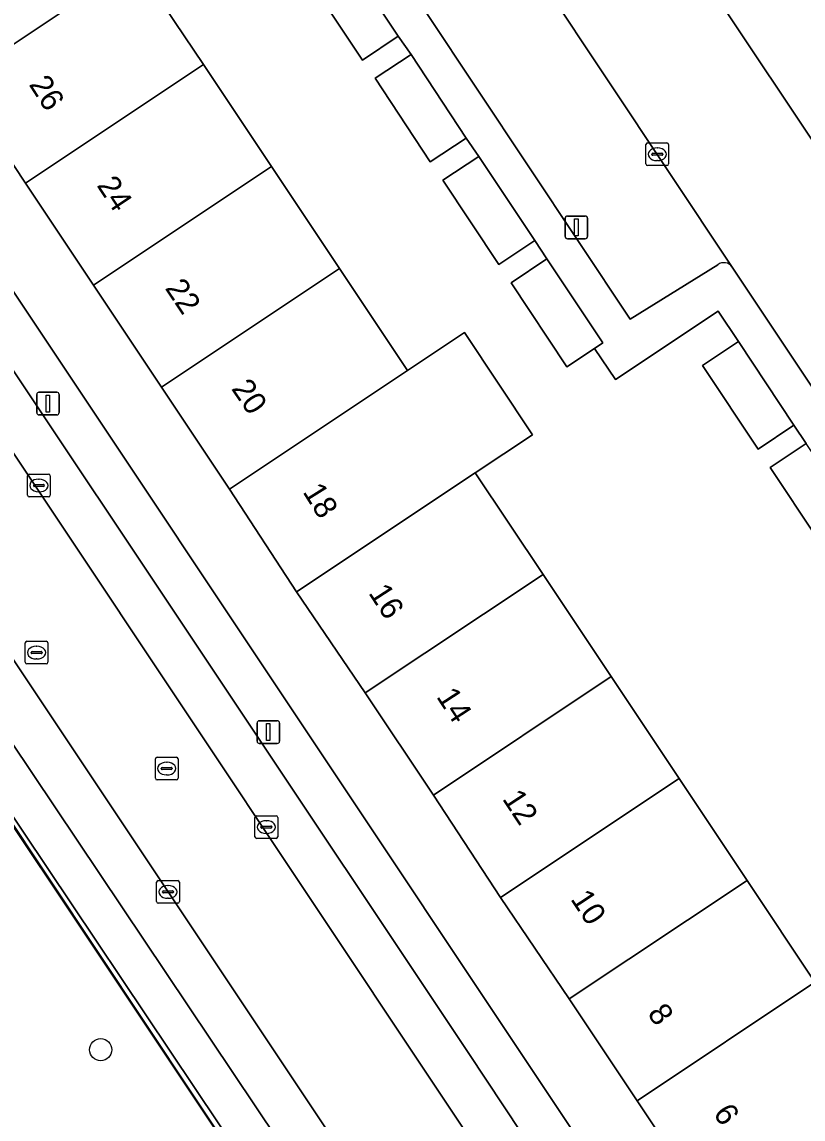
# Model space of a CAD drawing. Extents: x 158352 to 159489, y 383828 to 384603.
# Drawn here: x 158703.73 to 158738.14, y 384208.09 to 384256.39 of the extents above; entities that cross this region are included whole.
import ezdxf

# ---------------------------------------------------------------- set-up
doc = ezdxf.new("R2010")
doc.units = 0
for name, color, linetype in [('IMGEO_Boom', 7, 'Continuous'), ('IMGEO_Erf', 7, 'Continuous'), ('IMGEO_Groenvoorziening', 7, 'Continuous'), ('IMGEO_Hek', 7, 'Continuous'), ('IMGEO_Kolk', 7, 'Continuous'), ('IMGEO_Lichtmast', 7, 'Continuous'), ('IMGEO_Pand', 7, 'Continuous'), ('IMGEO_Pand_nummerreeks', 7, 'Continuous'), ('IMGEO_Parkeervlak_open', 7, 'Continuous'), ('IMGEO_Rijbaan_lokaal_open', 7, 'Continuous'), ('IMGEO_Rioolput', 7, 'Continuous'), ('IMGEO_Voetpad_open', 7, 'Continuous')]:
    doc.layers.add(name, color=color, linetype=linetype)

msp = doc.modelspace()

# ---------------------------------------------------------------- linework, layer by layer
at = {"layer": 'IMGEO_Boom'}
msp.add_circle((158707.199, 384211.143), 0.489, dxfattribs=at)
at = {"layer": 'IMGEO_Erf'}
for points in [[(158661.89, 384306.702), (158737.694, 384193.032)], [(158733.825, 384204.395), (158730.828, 384208.891), (158727.839, 384213.375), (158724.807, 384217.846), (158721.854, 384222.351), (158718.856, 384226.848), (158715.829, 384231.303), (158712.871, 384235.826), (158709.882, 384240.309), (158706.886, 384244.804), (158703.887, 384249.301), (158700.9, 384253.783), (158697.902, 384258.28), (158694.914, 384262.761), (158691.916, 384267.258), (158688.929, 384271.739), (158685.932, 384276.235), (158682.944, 384280.716)], [(158708.724, 384258.995), (158711.728, 384254.524), (158714.726, 384250.027), (158717.723, 384245.532), (158720.712, 384241.049), (158723.233, 384242.722), (158726.221, 384238.219), (158723.7, 384236.546), (158726.689, 384232.066), (158729.688, 384227.57), (158732.677, 384223.089), (158735.68, 384218.598), (158738.665, 384214.113), (158738.748, 384213.988), (158740.737, 384215.314), (158743.534, 384211.122), (158741.545, 384209.795), (158741.664, 384209.617), (158744.664, 384205.122)], [(158738.77, 384233.665), (158736.691, 384236.783), (158738.272, 384237.837), (158737.74, 384238.639), (158736.157, 384237.587), (158733.71, 384241.271), (158735.293, 384242.322), (158734.404, 384243.66), (158729.872, 384240.649), (158728.96, 384242.018), (158727.741, 384241.207), (158725.275, 384244.911), (158726.856, 384245.964), (158726.32, 384246.772), (158724.738, 384245.719), (158722.272, 384249.423), (158723.853, 384250.476), (158723.304, 384251.277), (158721.719, 384250.23), (158719.286, 384253.911), (158720.871, 384254.958), (158720.31, 384255.769), (158718.729, 384254.716), (158716.293, 384258.374)], [(158724.023, 384190.002), (158700.665, 384224.966), (158659.403, 384197.494)]]:
    msp.add_lwpolyline(points, dxfattribs=at)
at = {"layer": 'IMGEO_Groenvoorziening'}
msp.add_lwpolyline([(158693.511, 384243.056), (158691.775, 384241.901), (158694.752, 384237.393), (158696.43, 384234.906), (158700.781, 384228.42), (158702.247, 384226.201), (158715.978, 384205.729), (158715.231, 384205.228), (158716.422, 384203.452), (158717.101, 384203.875), (158723.935, 384193.618), (158723.203, 384193.119), (158724.158, 384191.674), (158726.672, 384193.344)], close=True, dxfattribs=at)
msp.add_lwpolyline([(158659.403, 384197.494), (158700.665, 384224.966), (158724.023, 384190.002), (158724.283, 384190.153), (158690.826, 384240.042), (158682.768, 384234.817), (158681.704, 384236.427), (158678.422, 384234.256), (158680.124, 384231.712), (158670.95, 384225.653), (158669.278, 384228.209), (158662.635, 384223.815)], dxfattribs=at)
at = {"layer": 'IMGEO_Hek'}
msp.add_lwpolyline([(158724.023, 384190.002), (158700.672, 384225.071), (158659.322, 384197.451), (158673.747, 384175.754), (158679.943, 384166.567)], dxfattribs=at)
at = {"layer": 'IMGEO_Kolk'}
for p, q in [((158731.219, 384250.141), (158731.219, 384250.993)), ((158731.294, 384251.067), (158732.146, 384251.067)), ((158732.22, 384250.993), (158732.22, 384250.141)), ((158731.478, 384250.561), (158731.478, 384250.573)), ((158731.916, 384250.524), (158731.518, 384250.524)), ((158731.521, 384250.61), (158731.919, 384250.61)), ((158731.707, 384250.847), (158731.732, 384250.847)), ((158731.962, 384250.573), (158731.962, 384250.561)), ((158732.146, 384250.067), (158731.294, 384250.067)), ((158731.73, 384250.287), (158731.705, 384250.287)), ((158704.051, 384236.484), (158704.903, 384236.484)), ((158703.976, 384235.558), (158703.976, 384236.41)), ((158704.235, 384235.978), (158704.235, 384235.99)), ((158704.278, 384236.027), (158704.676, 384236.027)), ((158704.464, 384236.264), (158704.489, 384236.264)), ((158704.719, 384235.99), (158704.719, 384235.978)), ((158704.977, 384236.41), (158704.977, 384235.558)), ((158704.903, 384235.484), (158704.051, 384235.484)), ((158704.673, 384235.941), (158704.275, 384235.941)), ((158704.487, 384235.704), (158704.462, 384235.704)), ((158713.996, 384220.518), (158713.996, 384221.37)), ((158714.071, 384221.444), (158714.923, 384221.444)), ((158714.298, 384220.987), (158714.696, 384220.987)), ((158714.484, 384221.224), (158714.509, 384221.224)), ((158714.997, 384221.37), (158714.997, 384220.518)), ((158714.255, 384220.938), (158714.255, 384220.95)), ((158714.693, 384220.901), (158714.295, 384220.901)), ((158714.507, 384220.664), (158714.482, 384220.664)), ((158714.739, 384220.95), (158714.739, 384220.938)), ((158714.923, 384220.444), (158714.071, 384220.444)), ((158709.738, 384218.591), (158710.59, 384218.591)), ((158709.663, 384217.665), (158709.663, 384218.517)), ((158709.922, 384218.085), (158709.922, 384218.097)), ((158709.965, 384218.134), (158710.363, 384218.134)), ((158710.151, 384218.371), (158710.176, 384218.371)), ((158710.406, 384218.097), (158710.406, 384218.085)), ((158710.664, 384218.517), (158710.664, 384217.665)), ((158710.59, 384217.591), (158709.738, 384217.591)), ((158710.36, 384218.048), (158709.962, 384218.048)), ((158710.174, 384217.811), (158710.149, 384217.811))]:
    msp.add_line(p, q, dxfattribs=at)
for points in [[(158731.219, 384250.141), (158731.219, 384250.993)], [(158731.294, 384251.067), (158732.146, 384251.067)], [(158732.22, 384250.993), (158732.22, 384250.141)], [(158732.146, 384250.067), (158731.294, 384250.067)], [(158704.051, 384236.484), (158704.903, 384236.484)], [(158703.976, 384235.558), (158703.976, 384236.41)], [(158704.977, 384236.41), (158704.977, 384235.558)], [(158704.903, 384235.484), (158704.051, 384235.484)], [(158713.996, 384220.518), (158713.996, 384221.37)], [(158714.071, 384221.444), (158714.923, 384221.444)], [(158714.997, 384221.37), (158714.997, 384220.518)], [(158714.923, 384220.444), (158714.071, 384220.444)], [(158709.738, 384218.591), (158710.59, 384218.591)], [(158709.663, 384217.665), (158709.663, 384218.517)], [(158710.664, 384218.517), (158710.664, 384217.665)], [(158710.59, 384217.591), (158709.738, 384217.591)]]:
    msp.add_lwpolyline(points, dxfattribs=at)
for centre, radius, start, end in [((158731.296, 384250.991), 0.0765, 91.552, 178.448), ((158731.296, 384250.991), 0.0765, 91.552, 178.448), ((158732.144, 384250.991), 0.0765, 1.552, 88.448), ((158732.144, 384250.991), 0.0765, 1.552, 88.448), ((158731.518, 384250.57), 0.0403, 85.8775, 175.7526), ((158731.515, 384250.56), 0.0366, 178.938, 274.7102), ((158731.919, 384250.567), 0.043, 264.8664, 352.4533), ((158731.923, 384250.572), 0.0386, 1.7309, 96.639), ((158731.296, 384250.143), 0.0765, 181.552, 268.448), ((158731.296, 384250.143), 0.0765, 181.552, 268.448), ((158732.144, 384250.143), 0.0765, 271.552, 358.448), ((158732.144, 384250.143), 0.0765, 271.552, 358.448), ((158704.053, 384236.408), 0.0765, 91.552, 178.448), ((158704.053, 384236.408), 0.0765, 91.552, 178.448), ((158704.901, 384236.408), 0.0765, 1.552, 88.448), ((158704.901, 384236.408), 0.0765, 1.552, 88.448), ((158704.275, 384235.987), 0.0403, 85.8775, 175.7526), ((158704.272, 384235.977), 0.0366, 178.938, 274.7102), ((158704.676, 384235.984), 0.043, 264.8664, 352.4533), ((158704.68, 384235.989), 0.0386, 1.7309, 96.639), ((158704.053, 384235.56), 0.0765, 181.552, 268.448), ((158704.053, 384235.56), 0.0765, 181.552, 268.448), ((158704.901, 384235.56), 0.0765, 271.552, 358.448), ((158704.901, 384235.56), 0.0765, 271.552, 358.448), ((158714.073, 384221.368), 0.0765, 91.552, 178.448), ((158714.073, 384221.368), 0.0765, 91.552, 178.448), ((158714.295, 384220.947), 0.0403, 85.8775, 175.7526), ((158714.7, 384220.949), 0.0386, 1.7309, 96.639), ((158714.921, 384221.368), 0.0765, 1.552, 88.448), ((158714.921, 384221.368), 0.0765, 1.552, 88.448), ((158714.073, 384220.52), 0.0765, 181.552, 268.448), ((158714.073, 384220.52), 0.0765, 181.552, 268.448), ((158714.292, 384220.937), 0.0366, 178.938, 274.7102), ((158714.696, 384220.944), 0.043, 264.8664, 352.4533), ((158714.921, 384220.52), 0.0765, 271.552, 358.448), ((158714.921, 384220.52), 0.0765, 271.552, 358.448), ((158709.74, 384218.515), 0.0765, 91.552, 178.448), ((158709.74, 384218.515), 0.0765, 91.552, 178.448), ((158710.588, 384218.515), 0.0765, 1.552, 88.448), ((158710.588, 384218.515), 0.0765, 1.552, 88.448), ((158709.962, 384218.094), 0.0403, 85.8775, 175.7526), ((158709.959, 384218.084), 0.0366, 178.938, 274.7102), ((158710.363, 384218.091), 0.043, 264.8664, 352.4533), ((158710.367, 384218.096), 0.0386, 1.7309, 96.639), ((158709.74, 384217.667), 0.0765, 181.552, 268.448), ((158709.74, 384217.667), 0.0765, 181.552, 268.448), ((158710.588, 384217.667), 0.0765, 271.552, 358.448), ((158710.588, 384217.667), 0.0765, 271.552, 358.448)]:
    msp.add_arc(centre, radius, start, end, dxfattribs=at)
for centre, major_axis, ratio, start_param, end_param in [((158731.706, 384250.567), (-0.387, 0.002), 0.722429, 4.712389, 7.853982), ((158731.731, 384250.567), (-0.39, 0.002), 0.717154, 1.570796, 4.712389), ((158704.463, 384235.984), (-0.387, 0.002), 0.722429, 4.712389, 7.853982), ((158704.488, 384235.984), (-0.39, 0.002), 0.717154, 1.570796, 4.712389), ((158714.483, 384220.944), (-0.387, 0.002), 0.722429, 4.712389, 7.853982), ((158714.508, 384220.944), (-0.39, 0.002), 0.717154, 1.570796, 4.712389), ((158710.15, 384218.091), (-0.387, 0.002), 0.722429, 4.712389, 7.853982), ((158710.175, 384218.091), (-0.39, 0.002), 0.717154, 1.570796, 4.712389)]:
    msp.add_ellipse(centre, major_axis=major_axis, ratio=ratio, start_param=start_param, end_param=end_param, dxfattribs=at)
at = {"layer": 'IMGEO_Lichtmast'}
for p, q in [((158727.659, 384246.949), (158727.659, 384247.749)), ((158727.659, 384247.749), (158727.659, 384246.949)), ((158727.759, 384247.849), (158728.549, 384247.849)), ((158728.549, 384247.849), (158727.759, 384247.849)), ((158728.649, 384247.749), (158728.649, 384246.949)), ((158728.649, 384246.949), (158728.649, 384247.749)), ((158728.549, 384246.849), (158727.759, 384246.849)), ((158727.759, 384246.849), (158728.549, 384246.849)), ((158704.379, 384239.191), (158704.379, 384239.991)), ((158704.379, 384239.991), (158704.379, 384239.191)), ((158704.479, 384240.091), (158705.269, 384240.091)), ((158705.269, 384240.091), (158704.479, 384240.091)), ((158705.369, 384239.991), (158705.369, 384239.191)), ((158705.369, 384239.191), (158705.369, 384239.991)), ((158705.269, 384239.091), (158704.479, 384239.091)), ((158704.479, 384239.091), (158705.269, 384239.091)), ((158714.087, 384224.724), (158714.087, 384225.524)), ((158714.087, 384225.524), (158714.087, 384224.724)), ((158714.187, 384225.624), (158714.977, 384225.624)), ((158714.977, 384225.624), (158714.187, 384225.624)), ((158715.077, 384225.524), (158715.077, 384224.724)), ((158715.077, 384224.724), (158715.077, 384225.524)), ((158714.977, 384224.624), (158714.187, 384224.624)), ((158714.187, 384224.624), (158714.977, 384224.624))]:
    msp.add_line(p, q, dxfattribs=at)
for points in [[(158728.079, 384247.724), (158728.229, 384247.724), (158728.229, 384246.974), (158728.079, 384246.974), (158728.079, 384247.724)], [(158704.799, 384239.966), (158704.949, 384239.966), (158704.949, 384239.216), (158704.799, 384239.216), (158704.799, 384239.966)], [(158714.507, 384225.499), (158714.657, 384225.499), (158714.657, 384224.749), (158714.507, 384224.749), (158714.507, 384225.499)]]:
    msp.add_lwpolyline(points, dxfattribs=at)
for centre, start, end in [((158727.759, 384247.749), 90, 180), ((158727.759, 384247.749), 90, 180), ((158728.549, 384247.749), 0, 90), ((158728.549, 384247.749), 360, 90), ((158727.759, 384246.949), 180, 270), ((158727.759, 384246.949), 180, 270), ((158728.549, 384246.949), 270, 0), ((158728.549, 384246.949), 270, 0), ((158704.479, 384239.991), 90, 180), ((158704.479, 384239.991), 90, 180), ((158705.269, 384239.991), 0, 90), ((158705.269, 384239.991), 360, 90), ((158704.479, 384239.191), 180, 270), ((158704.479, 384239.191), 180, 270), ((158705.269, 384239.191), 270, 0), ((158705.269, 384239.191), 270, 0), ((158714.187, 384225.524), 90, 180), ((158714.187, 384225.524), 90, 180), ((158714.977, 384225.524), 0, 90), ((158714.977, 384225.524), 360, 90), ((158714.187, 384224.724), 180, 270), ((158714.187, 384224.724), 180, 270), ((158714.977, 384224.724), 270, 0), ((158714.977, 384224.724), 270, 0)]:
    msp.add_arc(centre, 0.1, start, end, dxfattribs=at)
at = {"layer": 'IMGEO_Pand'}
for points in [[(158697.902, 384258.28), (158700.9, 384253.783), (158708.724, 384258.995), (158705.725, 384263.492)], [(158718.729, 384254.716), (158720.31, 384255.769), (158717.874, 384259.427), (158716.293, 384258.374)], [(158703.887, 384249.301), (158711.728, 384254.524), (158708.724, 384258.995), (158700.9, 384253.783)], [(158721.719, 384250.23), (158723.304, 384251.277), (158720.871, 384254.958), (158719.286, 384253.911)], [(158703.887, 384249.301), (158706.886, 384244.804), (158714.726, 384250.027), (158711.728, 384254.524)], [(158724.738, 384245.719), (158726.32, 384246.772), (158723.853, 384250.476), (158722.272, 384249.423)], [(158717.723, 384245.532), (158714.726, 384250.027), (158706.886, 384244.804), (158709.882, 384240.309)], [(158726.856, 384245.964), (158725.275, 384244.911), (158727.741, 384241.207), (158728.96, 384242.018), (158729.323, 384242.26)], [(158720.712, 384241.049), (158717.723, 384245.532), (158709.882, 384240.309), (158712.871, 384235.826)], [(158723.7, 384236.546), (158726.221, 384238.219), (158723.233, 384242.722), (158720.712, 384241.049), (158712.871, 384235.826), (158715.829, 384231.303)], [(158736.157, 384237.587), (158737.74, 384238.639), (158735.293, 384242.322), (158733.71, 384241.271)], [(158740.351, 384234.719), (158738.272, 384237.837), (158736.691, 384236.783), (158738.77, 384233.665)], [(158715.829, 384231.303), (158718.856, 384226.848), (158726.689, 384232.066), (158723.7, 384236.546)], [(158721.854, 384222.351), (158729.688, 384227.57), (158726.689, 384232.066), (158718.856, 384226.848)], [(158732.677, 384223.089), (158729.688, 384227.57), (158721.854, 384222.351), (158724.807, 384217.846)], [(158732.677, 384223.089), (158724.807, 384217.846), (158727.839, 384213.375), (158735.68, 384218.598)], [(158735.68, 384218.598), (158727.839, 384213.375), (158730.828, 384208.891), (158738.665, 384214.113)], [(158741.664, 384209.617), (158741.545, 384209.795), (158743.534, 384211.122), (158740.737, 384215.314), (158738.748, 384213.988), (158738.665, 384214.113), (158730.828, 384208.891), (158733.825, 384204.395)]]:
    msp.add_lwpolyline(points, close=True, dxfattribs=at)
at = {"layer": 'IMGEO_Parkeervlak_open'}
for points in [[(158743.506, 384244.605), (158747.486, 384247.227), (158730.582, 384272.613), (158726.176, 384269.689), (158743.37, 384243.965)], [(158735.025, 384245.603), (158721.205, 384266.361), (158717.046, 384263.571), (158730.524, 384243.314), (158734.381, 384245.705)], [(158731.078, 384196.607), (158732.384, 384197.474), (158729.586, 384201.665), (158723.424, 384210.977), (158701.545, 384243.711)], [(158699.65, 384242.943), (158727.586, 384201.054), (158730.963, 384195.982)]]:
    msp.add_lwpolyline(points, dxfattribs=at)
msp.add_arc((158734.652, 384245.331), 0.462, 36.1175, 125.8824, dxfattribs=at)
at = {"layer": 'IMGEO_Rijbaan_lokaal_open'}
msp.add_lwpolyline([(158743.597, 384243.711), (158743.37, 384243.965), (158726.176, 384269.689), (158721.205, 384266.361), (158735.025, 384245.603), (158745.402, 384230.033), (158760.063, 384208.099), (158765.045, 384211.446), (158746.663, 384239.098), (158746.472, 384239.345)], dxfattribs=at)
msp.add_lwpolyline([(158699.65, 384242.943), (158697.726, 384245.831), (158693.511, 384243.056), (158726.672, 384193.344), (158726.698, 384193.304), (158726.954, 384192.921), (158731.127, 384195.741), (158730.963, 384195.982), (158727.586, 384201.054)], close=True, dxfattribs=at)
at = {"layer": 'IMGEO_Rioolput'}
for p, q in [((158703.873, 384228.201), (158703.873, 384229.053)), ((158703.948, 384229.127), (158704.8, 384229.127)), ((158704.361, 384228.907), (158704.386, 384228.907)), ((158704.874, 384229.053), (158704.874, 384228.201)), ((158704.132, 384228.621), (158704.132, 384228.633)), ((158704.57, 384228.584), (158704.172, 384228.584)), ((158704.175, 384228.67), (158704.573, 384228.67)), ((158704.384, 384228.347), (158704.359, 384228.347)), ((158704.616, 384228.633), (158704.616, 384228.621)), ((158704.8, 384228.127), (158703.948, 384228.127)), ((158709.608, 384223.096), (158709.608, 384223.948)), ((158709.683, 384224.022), (158710.535, 384224.022)), ((158710.609, 384223.948), (158710.609, 384223.096)), ((158709.867, 384223.516), (158709.867, 384223.528)), ((158710.305, 384223.479), (158709.907, 384223.479)), ((158709.91, 384223.565), (158710.308, 384223.565)), ((158710.096, 384223.802), (158710.121, 384223.802)), ((158710.351, 384223.528), (158710.351, 384223.516)), ((158710.535, 384223.022), (158709.683, 384223.022)), ((158710.119, 384223.242), (158710.094, 384223.242))]:
    msp.add_line(p, q, dxfattribs=at)
for points in [[(158703.873, 384228.201), (158703.873, 384229.053)], [(158703.948, 384229.127), (158704.8, 384229.127)], [(158704.874, 384229.053), (158704.874, 384228.201)], [(158704.8, 384228.127), (158703.948, 384228.127)], [(158709.608, 384223.096), (158709.608, 384223.948)], [(158709.683, 384224.022), (158710.535, 384224.022)], [(158710.609, 384223.948), (158710.609, 384223.096)], [(158710.535, 384223.022), (158709.683, 384223.022)]]:
    msp.add_lwpolyline(points, dxfattribs=at)
for centre, radius, start, end in [((158703.95, 384229.051), 0.0765, 91.552, 178.448), ((158703.95, 384229.051), 0.0765, 91.552, 178.448), ((158704.798, 384229.051), 0.0765, 1.552, 88.448), ((158704.798, 384229.051), 0.0765, 1.552, 88.448), ((158704.172, 384228.63), 0.0403, 85.8775, 175.7526), ((158704.169, 384228.62), 0.0366, 178.938, 274.7102), ((158704.573, 384228.627), 0.043, 264.8664, 352.4533), ((158704.577, 384228.632), 0.0386, 1.7309, 96.639), ((158703.95, 384228.203), 0.0765, 181.552, 268.448), ((158703.95, 384228.203), 0.0765, 181.552, 268.448), ((158704.798, 384228.203), 0.0765, 271.552, 358.448), ((158704.798, 384228.203), 0.0765, 271.552, 358.448), ((158709.685, 384223.946), 0.0765, 91.552, 178.448), ((158709.685, 384223.946), 0.0765, 91.552, 178.448), ((158710.533, 384223.946), 0.0765, 1.552, 88.448), ((158710.533, 384223.946), 0.0765, 1.552, 88.448), ((158709.907, 384223.525), 0.0403, 85.8775, 175.7526), ((158709.904, 384223.515), 0.0366, 178.938, 274.7102), ((158710.308, 384223.522), 0.043, 264.8664, 352.4533), ((158710.312, 384223.527), 0.0386, 1.7309, 96.639), ((158709.685, 384223.098), 0.0765, 181.552, 268.448), ((158709.685, 384223.098), 0.0765, 181.552, 268.448), ((158710.533, 384223.098), 0.0765, 271.552, 358.448), ((158710.533, 384223.098), 0.0765, 271.552, 358.448)]:
    msp.add_arc(centre, radius, start, end, dxfattribs=at)
for centre, major_axis, ratio, start_param, end_param in [((158704.36, 384228.627), (-0.387, 0.002), 0.722429, 4.712389, 7.853982), ((158704.385, 384228.627), (-0.39, 0.002), 0.717154, 1.570796, 4.712389), ((158710.095, 384223.522), (-0.387, 0.002), 0.722429, 4.712389, 7.853982), ((158710.12, 384223.522), (-0.39, 0.002), 0.717154, 1.570796, 4.712389)]:
    msp.add_ellipse(centre, major_axis=major_axis, ratio=ratio, start_param=start_param, end_param=end_param, dxfattribs=at)
at = {"layer": 'IMGEO_Voetpad_open'}
for points in [[(158751.279, 384168.67), (158752.1, 384171.43), (158738.549, 384191.749), (158737.694, 384193.032), (158661.89, 384306.702)], [(158734.381, 384245.705), (158730.524, 384243.314), (158717.046, 384263.571), (158721.205, 384266.361), (158726.176, 384269.689), (158730.582, 384272.613), (158747.486, 384247.227), (158743.506, 384244.605)], [(158717.874, 384259.427), (158720.31, 384255.769), (158720.871, 384254.958), (158723.304, 384251.277), (158723.853, 384250.476), (158726.32, 384246.772), (158726.856, 384245.964), (158729.323, 384242.26), (158728.96, 384242.018), (158729.872, 384240.649), (158734.404, 384243.66), (158735.293, 384242.322), (158737.74, 384238.639), (158738.272, 384237.837)], [(158715.978, 384205.729), (158702.247, 384226.201), (158700.781, 384228.42), (158696.43, 384234.906), (158694.752, 384237.393), (158691.775, 384241.901), (158693.511, 384243.056), (158691.316, 384246.356), (158688.066, 384244.157), (158688.572, 384243.403), (158689.703, 384241.717), (158690.826, 384240.042), (158724.283, 384190.153)], [(158745.402, 384230.033), (158735.025, 384245.603)], [(158700.214, 384242.829), (158701.545, 384243.711), (158723.424, 384210.977), (158729.586, 384201.665), (158732.384, 384197.474), (158731.078, 384196.607)]]:
    msp.add_lwpolyline(points, dxfattribs=at)
msp.add_arc((158734.652, 384245.331), 0.462, 36.1175, 125.8824, dxfattribs=at)

# ---------------------------------------------------------------- texts
at = {"layer": 'IMGEO_Pand_nummerreeks'}
for s, rotation, p in [('26', 302.7666, (158704.014, 384253.64)), ('24', 303.4989, (158707.002, 384249.197)), ('22', 303.7746, (158710.007, 384244.67)), ('20', 304.3024, (158712.929, 384240.245)), ('18', 302.0625, (158716.075, 384235.705)), ('16', 302.9894, (158718.973, 384231.253)), ('14', 303.0804, (158721.963, 384226.685)), ('12', 303.5328, (158724.864, 384222.188)), ('10', 303.5328, (158727.871, 384217.777)), ('8', 304.4707, (158731.257, 384212.734)), ('6', 304.022, (158734.154, 384208.336))]:
    msp.add_text(s, height=1, rotation=rotation, dxfattribs=at).set_placement(p)

doc.saveas('drawing.dxf')
